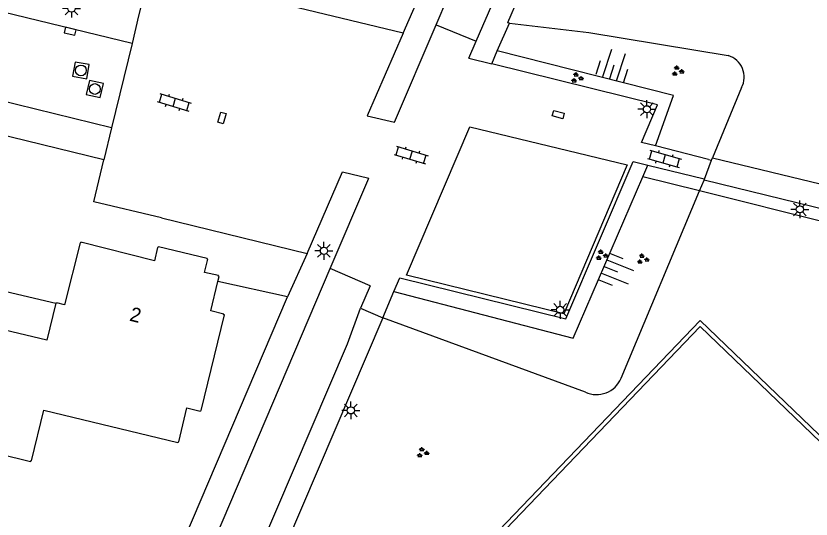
# Model space of a CAD drawing. Extents: x 125000 to 129004, y 397500 to 399008.
# Drawn here: x 126436.9 to 126492.5, y 398151.2 to 398186.4 of the extents above; entities that cross this region are included whole.
import ezdxf

# ---------------------------------------------------------------- set-up
doc = ezdxf.new("R2010")
doc.units = 0
for name, color, linetype in [('gg-afsc-erfafscheiding', 7, 'Continuous'), ('gg-afsc-hekwerk', 7, 'Continuous'), ('gg-afsc-muur', 7, 'Continuous'), ('gg-anno-huisnummerreeks BGT', 7, 'Continuous'), ('gg-bbg-hoofdgebouw', 7, 'Continuous'), ('gg-bbg-luifel en loopbrug', 7, 'Continuous'), ('gg-knt-BGT kruinlijn', 7, 'Continuous'), ('gg-knt-bovenkant onderkant talud', 7, 'Continuous'), ('gg-knt-verharding', 7, 'Continuous'), ('gg-knt-verharding nz', 7, 'Continuous'), ('gt-grn-groengrens', 7, 'Continuous'), ('gt-grn-weggrens', 7, 'Continuous'), ('gt-symb-groenvak', 7, 'Continuous'), ('gt-symb-klinker verharding', 7, 'Continuous'), ('gt-symb-kolk', 7, 'Continuous'), ('gt-symb-kolk center center', 7, 'Continuous'), ('gt-symb-lichtmast', 7, 'Continuous'), ('gt-symb-rioolschacht', 7, 'Continuous'), ('gt-symb-talud symbool', 7, 'Continuous')]:
    doc.layers.add(name, color=color, linetype=linetype)

# ---------------------------------------------------------------- blocks, each defined once
blk = doc.blocks.new('gt0-GRVAK')
at = {"layer": 'gt-symb-groenvak'}
for p, q in [((-0.11, 0.189), (-0.228, 0.24)), ((-0.182, 0.153), (0.088, 0.153)), ((-0.091, 0.211), (-0.156, 0.322)), ((-0.047, 0.214), (-0.047, 0.393)), ((-0.004, 0.211), (0.061, 0.322)), ((0.015, 0.189), (0.133, 0.24)), ((0.262, -0.052), (0.197, 0.059)), ((0.305, -0.049), (0.305, 0.13)), ((0.349, -0.052), (0.414, 0.059)), ((-0.245, -0.228), (-0.363, -0.177)), ((-0.318, -0.264), (-0.047, -0.264)), ((-0.226, -0.206), (-0.291, -0.095)), ((-0.183, -0.203), (-0.183, -0.024)), ((-0.139, -0.206), (-0.074, -0.095)), ((-0.12, -0.228), (-0.002, -0.177)), ((0.243, -0.074), (0.125, -0.023)), ((0.17, -0.11), (0.441, -0.11)), ((0.368, -0.074), (0.486, -0.023))]:
    blk.add_line(p, q, dxfattribs=at)
blk = doc.blocks.new('gt0-KL1')
at = {"layer": 'gt-symb-klinker verharding'}
for p, q in [((-1.15, 0.3), (1.15, 0.3)), ((-1, -0.3), (-1, 0.3)), ((-0.5, 0.3), (-0.5, 0.45)), ((0, -0.3), (0, 0.3)), ((0.5, 0.3), (0.5, 0.45)), ((1, -0.3), (1, 0.3)), ((-1.15, -0.3), (1.15, -0.3)), ((-0.5, -0.45), (-0.5, -0.3)), ((0.5, -0.45), (0.5, -0.3))]:
    blk.add_line(p, q, dxfattribs=at)
blk = doc.blocks.new('gt0-KOLKCC')
at = {"layer": 'gt-symb-kolk center center'}
blk.add_lwpolyline([(-0.375, 0.2), (0.375, 0.2), (0.375, -0.2), (-0.375, -0.2)], close=True, dxfattribs=at)
blk = doc.blocks.new('gt0-LMAST')
at = {"layer": 'gt-symb-lichtmast'}
for p, q in [((-0.005, 0.246), (-0.005, 0.621)), ((-0.182, 0.173), (-0.447, 0.438)), ((0.172, 0.173), (0.437, 0.438)), ((-0.255, -0.004), (-0.63, -0.004)), ((-0.182, -0.181), (-0.447, -0.446)), ((-0.005, -0.254), (-0.005, -0.629)), ((0.437, -0.446), (0.172, -0.181)), ((0.245, -0.004), (0.62, -0.004))]:
    blk.add_line(p, q, dxfattribs=at)
blk.add_circle((-0.005, -0.004), 0.25, dxfattribs=at)
blk = doc.blocks.new('gt0-TALUD_1')
at = {"layer": 'gt-symb-talud symbool'}
for p, q in [((-1, -1), (-1, 0)), ((-0.5, -2), (-0.5, 0)), ((0, -1), (0, 0)), ((0.5, -2), (0.5, 0)), ((1, -1), (1, 0))]:
    blk.add_line(p, q, dxfattribs=at)
blk = doc.blocks.new('gt0-RS')
at = {"layer": 'gt-symb-rioolschacht'}
blk.add_lwpolyline([(-0.5, -0.5), (0.5, -0.5), (0.5, 0.5), (-0.5, 0.5)], close=True, dxfattribs=at)
blk.add_circle((0, 0), 0.375, dxfattribs=at)
blk = doc.blocks.new('gt0-KOLK')
at = {"layer": 'gt-symb-kolk'}
blk.add_lwpolyline([(0, 0), (0.375, 0), (0.375, 0.4), (-0.375, 0.4), (-0.375, 0), (0, 0)], dxfattribs=at)

msp = doc.modelspace()

# ---------------------------------------------------------------- linework, layer by layer
at = {"layer": 'gg-afsc-erfafscheiding'}
msp.add_line((126463.976, 398185.188), (126472.925, 398205.882), dxfattribs=at)
at = {"layer": 'gg-afsc-hekwerk'}
for p, q in [((126455.897, 398166.758), (126451.033, 398167.849)), ((126447.756, 398147.677), (126455.897, 398166.758))]:
    msp.add_line(p, q, dxfattribs=at)
at = {"layer": 'gg-afsc-muur'}
for p, q in [((126470.545, 398183.941), (126471.387, 398185.886)), ((126470.155, 398183.042), (126470.545, 398183.941)), ((126485.295, 398176.364), (126481.594, 398177.307)), ((126485.295, 398176.364), (126485.513, 398176.309)), ((126481.051, 398175.966), (126484.983, 398174.998)), ((126484.983, 398174.998), (126485.01, 398174.991)), ((126462.539, 398165.307), (126463.326, 398167.144))]:
    msp.add_line(p, q, dxfattribs=at)
for points in [[(126481.594, 398177.307), (126480.613, 398177.557), (126481.739, 398180.172), (126470.155, 398183.042)], [(126463.326, 398167.144), (126463.733, 398168.092), (126475.33, 398165.226), (126480.04, 398176.215), (126481.051, 398175.966)]]:
    msp.add_lwpolyline(points, dxfattribs=at)
at = {"layer": 'gg-bbg-hoofdgebouw'}
for points in [[(126451.033, 398167.849), (126451.114, 398168.179), (126451.07, 398168.195), (126451.077, 398168.245), (126450.108, 398168.47), (126450.332, 398169.391), (126450.284, 398169.402), (126450.295, 398169.451), (126446.882, 398170.252), (126446.87, 398170.203), (126446.822, 398170.215), (126446.605, 398169.29), (126441.465, 398170.579), (126441.452, 398170.531), (126441.404, 398170.543), (126440.319, 398166.217), (126439.785, 398166.351), (126439.773, 398166.302), (126439.725, 398166.315)], [(126435.631, 398164.558), (126435.619, 398164.509), (126435.571, 398164.521), (126433.647, 398156.369), (126433.696, 398156.358), (126433.684, 398156.309), (126437.947, 398155.274), (126437.959, 398155.322), (126438.007, 398155.311), (126438.869, 398158.858), (126448.236, 398156.592), (126448.248, 398156.64), (126448.297, 398156.629), (126448.875, 398159.009), (126449.798, 398158.785), (126449.81, 398158.833), (126449.859, 398158.822), (126451.483, 398165.504), (126451.434, 398165.515), (126451.446, 398165.564), (126450.529, 398165.782), (126451.033, 398167.849)], [(126439.725, 398166.315), (126439.08, 398163.744), (126435.631, 398164.558)]]:
    msp.add_lwpolyline(points, dxfattribs=at)
at = {"layer": 'gg-bbg-luifel en loopbrug'}
msp.add_lwpolyline([(126435.631, 398164.558), (126436.24, 398167.138), (126439.725, 398166.315)], dxfattribs=at)
at = {"layer": 'gg-knt-BGT kruinlijn'}
msp.add_line((126480.695, 398175.14), (126481.051, 398175.966), dxfattribs=at)
for points in [[(126481.594, 398177.307), (126482.857, 398180.82), (126470.545, 398183.941)], [(126463.326, 398167.144), (126475.842, 398163.874), (126480.695, 398175.14)]]:
    msp.add_lwpolyline(points, dxfattribs=at)
at = {"layer": 'gg-knt-bovenkant onderkant talud'}
for p, q in [((126487.601, 398181.379), (126485.578, 398176.48)), ((126484.666, 398174.162), (126484.98, 398174.912)), ((126479.187, 398161.077), (126484.666, 398174.162)), ((126476.692, 398160.106), (126462.539, 398165.307))]:
    msp.add_line(p, q, dxfattribs=at)
msp.add_lwpolyline([(126471.387, 398185.886), (126476.932, 398185.242), (126486.668, 398183.615)], dxfattribs=at)
for centre, radius, start, end in [((126486.219, 398182.115), 1.566, 331.9615, 73.3365), ((126477.469, 398161.801), 1.864, 245.3763, 337.1535)]:
    msp.add_arc(centre, radius, start, end, dxfattribs=at)
at = {"layer": 'gg-knt-verharding'}
for p, q in [((126469.069, 398184.617), (126489.067, 398231.164)), ((126490.544, 398230.802), (126471.249, 398185.901)), ((126463.361, 398178.96), (126466.279, 398185.778)), ((126466.279, 398185.778), (126469.069, 398184.617)), ((126471.387, 398185.886), (126471.249, 398185.901)), ((126468.565, 398183.444), (126469.069, 398184.617)), ((126468.565, 398183.444), (126470.155, 398183.042)), ((126485.01, 398174.991), (126485.513, 398176.309)), ((126485.513, 398176.309), (126485.578, 398176.48)), ((126485.578, 398176.48), (126529.908, 398165.71)), ((126458.865, 398168.738), (126461.566, 398175.066)), ((126484.98, 398174.912), (126485.01, 398174.991)), ((126447.095, 398172.28), (126457.257, 398169.786)), ((126461.668, 398167.544), (126458.865, 398168.738)), ((126461.668, 398167.544), (126460.994, 398165.986)), ((126460.994, 398165.986), (126462.539, 398165.307))]:
    msp.add_line(p, q, dxfattribs=at)
for points in [[(126443.064, 398176.336), (126312.889, 398208.206), (126309.511, 398209.065)], [(126463.976, 398185.188), (126446.248, 398189.475), (126445.499, 398186.403)], [(126463.976, 398185.188), (126461.451, 398179.42), (126463.361, 398178.96)], [(126479.613, 398175.987), (126475.182, 398165.57), (126464.196, 398168.281), (126468.618, 398178.64), (126479.613, 398175.987)], [(126447.095, 398172.28), (126442.367, 398173.404), (126443.064, 398176.336)], [(126457.257, 398169.786), (126459.724, 398175.509), (126461.566, 398175.066)], [(126505.408, 398168.968), (126505.635, 398169.871), (126484.98, 398174.912)], [(126444.959, 398131.823), (126446.44, 398131.554), (126460.091, 398163.474), (126460.994, 398165.986)], [(126462.539, 398165.307), (126447.902, 398131.028), (126436.616, 398105.138)], [(126469.536, 398123.362), (126475.037, 398118.067), (126503.129, 398147.41), (126484.701, 398165.122), (126456.588, 398135.782), (126462.1, 398130.491)], [(126457.036, 398135.811), (126462.325, 398130.708), (126475.042, 398118.501), (126502.709, 398147.402), (126484.714, 398164.689), (126457.036, 398135.811)]]:
    msp.add_lwpolyline(points, dxfattribs=at)
at = {"layer": 'gg-knt-verharding nz'}
for p, q in [((126445.499, 398186.403), (126445.04, 398184.472)), ((126443.592, 398178.56), (126432.204, 398181.36)), ((126443.592, 398178.56), (126443.064, 398176.336))]:
    msp.add_line(p, q, dxfattribs=at)
msp.add_lwpolyline([(126445.04, 398184.472), (126428.635, 398188.466), (126408.864, 398193.417), (126391.976, 398197.518), (126361.114, 398205.046), (126329.593, 398212.818), (126311.615, 398217.19)], dxfattribs=at)
at = {"layer": 'gt-grn-groengrens'}
for p, q in [((126466.279, 398185.778), (126486.02, 398231.912)), ((126484.666, 398174.162), (126480.695, 398175.14)), ((126505.408, 398168.968), (126484.666, 398174.162)), ((126457.257, 398169.786), (126455.897, 398166.758)), ((126443.306, 398132.222), (126458.865, 398168.738))]:
    msp.add_line(p, q, dxfattribs=at)
at = {"layer": 'gt-grn-weggrens'}
msp.add_line((126445.04, 398184.472), (126443.592, 398178.56), dxfattribs=at)

# ---------------------------------------------------------------- block references
at = {"layer": 'gt-symb-groenvak'}
for p in [(126483.128, 398182.53), (126476.092, 398182.058), (126477.821, 398169.67), (126480.691, 398169.395), (126465.319, 398155.877)]:
    msp.add_blockref('gt0-GRVAK', p, dxfattribs=at)
at = {"layer": 'gt-symb-klinker verharding'}
for p, rotation in [((126447.989, 398180.352), -16.984732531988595), ((126464.523, 398176.669), -16.98473252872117), ((126482.212, 398176.409), -15.787947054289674)]:
    msp.add_blockref('gt0-KL1', p, dxfattribs=dict(at, rotation=rotation))
at = {"layer": 'gt-symb-kolk', "rotation": 166.5889281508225}
msp.add_blockref('gt0-KOLK', (126440.761, 398185.51), dxfattribs=at)
at = {"layer": 'gt-symb-kolk center center'}
for p, rotation in [((126451.32, 398179.26), 73.50377577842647), ((126474.8, 398179.499), 165.2826888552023)]:
    msp.add_blockref('gt0-KOLKCC', p, dxfattribs=dict(at, rotation=rotation))
at = {"layer": 'gt-symb-lichtmast'}
for p in [(126440.816, 398186.911), (126480.997, 398179.873), (126491.678, 398172.882), (126458.441, 398169.983), (126474.937, 398165.857), (126460.322, 398158.839)]:
    msp.add_blockref('gt0-LMAST', p, dxfattribs=at)
at = {"layer": 'gt-symb-rioolschacht'}
for p, rotation in [((126441.468, 398182.584), 79.74640197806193), ((126442.439, 398181.284), 77.1170205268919)]:
    msp.add_blockref('gt0-RS', p, dxfattribs=dict(at, rotation=rotation))
at = {"layer": 'gt-symb-talud symbool'}
for p, xscale, yscale, rotation in [((126478.373, 398181.991), 1.0002764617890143, 1.0002764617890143, 162.12657893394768), ((126478.037, 398168.864), 1.0003409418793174, 1.0003409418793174, 68.23049831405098)]:
    msp.add_blockref('gt0-TALUD_1', p, dxfattribs=dict(at, xscale=xscale, yscale=yscale, rotation=rotation))

# ---------------------------------------------------------------- texts
at = {"layer": 'gg-anno-huisnummerreeks BGT'}
msp.add_text('2', height=1, rotation=346.1, dxfattribs=at).set_placement((126444.807, 398165.113))

doc.saveas('drawing.dxf')
